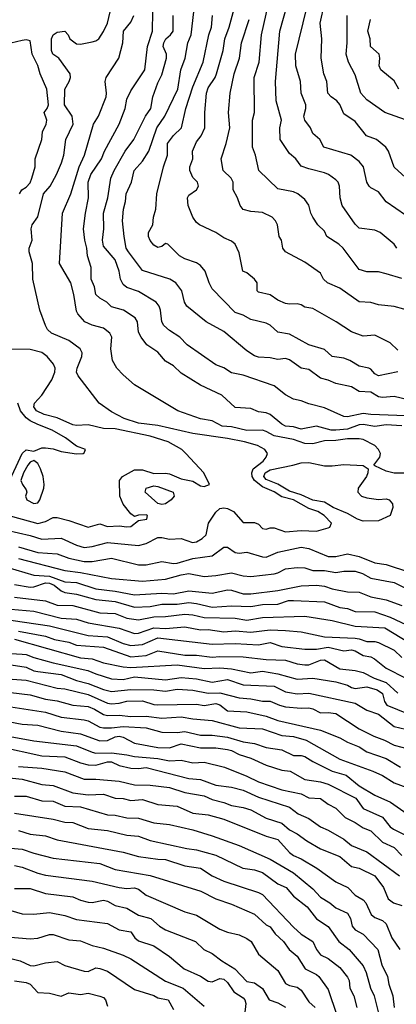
# Model space of a CAD drawing. Header units: metres. Extents: x -46681 to -43747, y -240911 to -237677.
# Tile 451 of 656: x -44434 to -44385, y -239543 to -239416. Entities that reach past the tile are written whole.
import ezdxf

# ---------------------------------------------------------------- set-up
doc = ezdxf.new("R2010")
doc.units = ezdxf.units.M
doc.layers.add('CONTOUR_INDEX', color=1, linetype='Continuous')
doc.layers.add('CONTOUR_INTER', color=3, linetype='Continuous')

msp = doc.modelspace()

# ---------------------------------------------------------------- linework, layer by layer
at = {"layer": 'CONTOUR_INDEX'}
for points, elevation in [([(-44385.1, -239458.7), (-44386.1, -239457.75), (-44388.1, -239456.78), (-44389.6, -239456.88), (-44391.1, -239456.31), (-44393.06, -239455.02), (-44396.1, -239453.33), (-44397.1, -239453.15), (-44397.6, -239452.83), (-44398.1, -239452.7), (-44399.1, -239452.78), (-44399.6, -239452.66), (-44400.6, -239452.23), (-44401.6, -239451.55), (-44403.1, -239451.23), (-44403.28, -239451.02), (-44403.29, -239450.02), (-44403.6, -239449.53), (-44404.6, -239448.71), (-44405.11, -239448.52), (-44405.6, -239446.13), (-44406.1, -239445.02), (-44406.6, -239444.61), (-44407.6, -239444.21), (-44408.6, -239443.5), (-44410.71, -239442.52), (-44411.1, -239442.22), (-44411.57, -239441.52), (-44412.18, -239440.02), (-44412.28, -239439.02), (-44412.1, -239438.71), (-44411.13, -239438.02), (-44410.86, -239437.52), (-44410.97, -239437.02), (-44411.6, -239436.4), (-44411.96, -239435.52), (-44411.96, -239435.02), (-44411.6, -239434.02), (-44411.61, -239433.02), (-44411.1, -239431.81), (-44410.52, -239431.02), (-44410.04, -239430.02), (-44410.05, -239428.02), (-44409.82, -239425.52), (-44409.6, -239424.83), (-44408.69, -239423.52), (-44408.52, -239423.02), (-44407.67, -239420.02), (-44407.44, -239418.52), (-44406.89, -239417.02), (-44406.1, -239414.19)], 95), ([(-44384.1, -239436.4), (-44385.6, -239435.09), (-44386.32, -239433.02), (-44386.68, -239432.52), (-44387.85, -239431.52), (-44389.16, -239431.02), (-44390.6, -239429.19), (-44392.1, -239428.19), (-44392.6, -239427.01), (-44392.97, -239426.52), (-44393.73, -239426.02), (-44394.17, -239425.52), (-44394.29, -239424.02), (-44394.65, -239423.02), (-44395.01, -239421.02), (-44394.92, -239418.52), (-44395.12, -239416.52), (-44394.58, -239414.02)], 100), ([(-44384.1, -239474.58), (-44385.6, -239474.55), (-44386.6, -239474.31), (-44388.1, -239473.61), (-44388.2, -239473.52), (-44387.43, -239472.52), (-44387.36, -239472.02), (-44387.6, -239471.52), (-44388.06, -239471.02), (-44389.6, -239470.23), (-44390.1, -239470.12), (-44391.6, -239470.15), (-44393.1, -239470.36), (-44394.6, -239470.41), (-44396.1, -239470.8), (-44397.1, -239470.75), (-44398.6, -239470.24), (-44401.1, -239469.77), (-44402.1, -239469.18), (-44402.6, -239469.02), (-44404.6, -239469.07), (-44406.6, -239468.59), (-44407.79, -239468.52), (-44409.1, -239467.8), (-44410.6, -239467.55), (-44413.51, -239466.52), (-44419.1, -239463.16), (-44420.6, -239461.86), (-44421.41, -239461.02), (-44421.95, -239460.02), (-44422.17, -239458.52), (-44422.05, -239457.02), (-44422.31, -239456.52), (-44423.1, -239455.85), (-44424.6, -239455.49), (-44425.52, -239455.02), (-44426.43, -239454.02), (-44426.6, -239453.67), (-44426.93, -239451.52), (-44427.32, -239450.02), (-44428.81, -239447.52), (-44428.41, -239441.02), (-44427.32, -239438.52), (-44426.25, -239435.02), (-44425.56, -239433.52), (-44424.4, -239429.52), (-44423.78, -239428.52), (-44422.79, -239426.02), (-44422.72, -239425.52), (-44422.9, -239424.02), (-44422.77, -239423.52), (-44421.13, -239421.02), (-44420.64, -239419.02), (-44420.53, -239417.52), (-44419.6, -239416.37), (-44419.2, -239415.52)], 90), ([(-44398.66, -239473.52), (-44397.6, -239473.25), (-44396.6, -239473.19), (-44394.6, -239473.62), (-44393.6, -239473.63), (-44392.1, -239473.44), (-44389.6, -239473.6), (-44388.94, -239474.02), (-44388.97, -239474.52), (-44389.16, -239475.02), (-44390.24, -239476.52), (-44390.29, -239477.02), (-44389.78, -239477.52), (-44389.1, -239477.75), (-44387.6, -239477.95), (-44386.6, -239477.9), (-44386.22, -239478.02), (-44385.81, -239478.52), (-44385.76, -239479.02), (-44386.08, -239480.02), (-44387.6, -239480.73), (-44389.6, -239480.78), (-44390.31, -239480.52), (-44391.6, -239479.77), (-44393.46, -239479.02), (-44394.6, -239478.33), (-44396.1, -239478.05), (-44397.6, -239477.38), (-44399.1, -239476.9), (-44400.6, -239475.97), (-44402.1, -239475.37), (-44402.41, -239475.02), (-44402.23, -239474.52), (-44401.6, -239474.12), (-44398.66, -239473.52)], 90), ([(-44434.1, -239484.07), (-44431.6, -239484.81), (-44429.1, -239484.98), (-44427.6, -239485.53), (-44425.6, -239485.95), (-44424.6, -239485.95), (-44422.1, -239485.54), (-44418.6, -239486.38), (-44417.6, -239486.38), (-44415.6, -239485.97), (-44414.1, -239486.23), (-44413.6, -239486.2), (-44411.6, -239485.57), (-44409.1, -239485.22), (-44407.6, -239484.1), (-44407.1, -239484.13), (-44406.1, -239484.81), (-44405.6, -239484.9), (-44404.6, -239484.78), (-44402.6, -239485.37), (-44402.1, -239485.39), (-44400.6, -239484.77), (-44397.6, -239484.1), (-44396.6, -239484.29), (-44394.1, -239485.32), (-44393.1, -239485.34), (-44391.6, -239485), (-44390.1, -239485.34), (-44388.1, -239486.13), (-44386.6, -239486.36), (-44383.6, -239487.34)], 90), ([(-44435.1, -239492.13), (-44432.1, -239492.39), (-44428.6, -239493.27), (-44426.6, -239493.42), (-44425.1, -239493.89), (-44421.1, -239494.58), (-44419.1, -239495.25), (-44418.6, -239495.22), (-44416.6, -239494.54), (-44415.1, -239494.6), (-44412.6, -239494.38), (-44410.6, -239494.77), (-44409.6, -239494.74), (-44407.6, -239495.03), (-44406.1, -239494.91), (-44404.1, -239495.1), (-44401.6, -239494.78), (-44399.6, -239494.88), (-44397.6, -239495.04), (-44394.6, -239495.71), (-44390.6, -239495.88), (-44390.1, -239495.93), (-44389.1, -239496.28), (-44388.1, -239496.29), (-44387.6, -239496.42), (-44385.6, -239497.41), (-44384.6, -239498.37)], 95), ([(-44435.6, -239499.23), (-44433.1, -239499.62), (-44432.1, -239500.08), (-44431.6, -239500.17), (-44428.6, -239500.53), (-44426.6, -239501.32), (-44425.1, -239501.7), (-44423.1, -239502.49), (-44422.1, -239502.75), (-44419.6, -239502.49), (-44416.6, -239502.51), (-44415.1, -239502.71), (-44413.6, -239502.44), (-44411.6, -239502.56), (-44409.6, -239502.96), (-44408.1, -239502.92), (-44405.6, -239503.55), (-44404.1, -239503.67), (-44402.6, -239503.98), (-44401.6, -239503.98), (-44400.41, -239504.52), (-44399.6, -239504.71), (-44397.6, -239504.91), (-44396.6, -239504.84), (-44396.1, -239504.97), (-44395.1, -239505.5), (-44394.1, -239505.44), (-44393.1, -239505.59), (-44390.1, -239507.54), (-44388.23, -239508.52), (-44386.83, -239509.02), (-44385.6, -239509.67), (-44383.6, -239510.17)], 100), ([(-44437.1, -239508.2), (-44432.1, -239509.1), (-44426.6, -239509.77), (-44424.6, -239510.59), (-44424.1, -239510.68), (-44422.1, -239510.66), (-44420.1, -239510.9), (-44419.1, -239511.15), (-44416.1, -239511.38), (-44414.6, -239511.67), (-44413.1, -239511.62), (-44411.6, -239511.97), (-44410.1, -239511.85), (-44407.48, -239512.52), (-44404.6, -239513.65), (-44403.1, -239514.39), (-44400.1, -239515.44), (-44397.6, -239515.94), (-44396.6, -239516.45), (-44395.1, -239516.56), (-44394.1, -239517.29), (-44393.1, -239517.8), (-44391.91, -239519.02), (-44390.6, -239519.65), (-44389.6, -239520.34), (-44388.6, -239520.74), (-44387.1, -239522.17), (-44385.6, -239522.86), (-44384.6, -239523.89)], 105), ([(-44434.6, -239518.43), (-44429.6, -239519.21), (-44428.1, -239519.61), (-44427.1, -239519.65), (-44425.1, -239520.43), (-44422.6, -239520.7), (-44420.1, -239521.29), (-44418.6, -239521.41), (-44417.1, -239521.96), (-44412.35, -239523.02), (-44411.1, -239523.18), (-44408.6, -239523.88), (-44405.12, -239525.52), (-44403.6, -239525.76), (-44402.6, -239526.12), (-44400.6, -239527.55), (-44399.52, -239528.02), (-44398.6, -239529.14), (-44396.8, -239530.52), (-44395.6, -239532.07), (-44394.1, -239533.08), (-44392.73, -239535.02), (-44391.39, -239536.02), (-44389.6, -239538.15), (-44389.19, -239539.02), (-44388.63, -239541.02), (-44388.17, -239542.02), (-44386.91, -239547.02)], 110), ([(-44435.1, -239531.02), (-44433.6, -239531.44), (-44432.1, -239531.47), (-44430.1, -239531.27), (-44428.1, -239531.67), (-44426.6, -239532.17), (-44422.6, -239532.69), (-44421.1, -239533.5), (-44419.6, -239533.75), (-44419.09, -239534.52), (-44418.6, -239534.93), (-44416.6, -239535.58), (-44414.6, -239536.94), (-44412.69, -239538.52), (-44410.6, -239539.49), (-44409.6, -239540.13), (-44409.1, -239540.22), (-44408.1, -239539.8), (-44407.6, -239539.86), (-44407.1, -239540.3), (-44406.28, -239541.52), (-44405.1, -239542.26), (-44404.88, -239542.52), (-44404.72, -239543.02), (-44404.91, -239544.52)], 115)]:
    msp.add_lwpolyline(points, dxfattribs=dict(at, elevation=elevation))
at = {"layer": 'CONTOUR_INTER'}
for points, elevation in [([(-44385.22, -239445.52), (-44385.6, -239445), (-44387.37, -239443.52), (-44388.1, -239443.22), (-44390.1, -239442.94), (-44390.6, -239442.43), (-44392.3, -239440.02), (-44392.57, -239439.02), (-44392.63, -239437.52), (-44392.82, -239437.02), (-44393.1, -239436.71), (-44394.07, -239436.02), (-44394.6, -239435.8), (-44396.6, -239435.31), (-44397.6, -239434.94), (-44398.27, -239434.02), (-44399.1, -239433.32), (-44400.31, -239431.52), (-44400.33, -239430.02), (-44400.14, -239429.02), (-44400.81, -239426.52), (-44400.92, -239424.02), (-44400.34, -239417.52), (-44397.82, -239408.52)], 98), ([(-44435.6, -239481.92), (-44432.6, -239482.62), (-44431.1, -239483.09), (-44428.6, -239482.97), (-44426.6, -239483.86), (-44425.6, -239484.14), (-44424.6, -239484.03), (-44422.6, -239483.51), (-44418.6, -239483.89), (-44417.6, -239483.63), (-44416.1, -239482.85), (-44415.6, -239482.85), (-44414.6, -239483.09), (-44413.1, -239482.99), (-44411.63, -239483.52), (-44411.1, -239483.44), (-44410.37, -239483.02), (-44409.87, -239482.52), (-44409.56, -239481.02), (-44408.6, -239479.61), (-44408.1, -239479.11), (-44407.6, -239479.06), (-44407.1, -239479.14), (-44406.35, -239479.52), (-44405.1, -239480.93), (-44403.6, -239480.92), (-44403.1, -239481.17), (-44402.6, -239481.69), (-44402.1, -239481.81), (-44401.6, -239481.63), (-44401.1, -239481.62), (-44399.6, -239482.12), (-44397.6, -239481.97), (-44395.6, -239482.05), (-44394.1, -239481.64), (-44393.88, -239481.52), (-44393.66, -239481.02), (-44394.62, -239480.02), (-44395.42, -239479.52), (-44396.6, -239479.13), (-44398.6, -239478.03), (-44400.1, -239477.61), (-44401.1, -239476.96), (-44402.6, -239476.33), (-44403.61, -239475.52), (-44403.92, -239475.02), (-44403.98, -239474.52), (-44403.78, -239474.02), (-44402.49, -239473.02), (-44402.1, -239472.52), (-44401.92, -239472.02), (-44402.27, -239471.52), (-44403.21, -239471.02), (-44404.93, -239470.52), (-44407.1, -239470.09), (-44411.6, -239469.44), (-44416.1, -239468.43), (-44418.6, -239468.11), (-44420.44, -239467.52), (-44422.1, -239466.64), (-44423.68, -239465.52), (-44426.4, -239462.02), (-44426.59, -239461.52), (-44426.53, -239461.02), (-44425.92, -239459.52), (-44425.89, -239459.02), (-44426.13, -239458.52), (-44427.6, -239457.44), (-44429.82, -239456.52), (-44430.33, -239456.02), (-44430.6, -239455.5), (-44431.32, -239453.52), (-44432.23, -239449.52), (-44432.28, -239447.52), (-44432.71, -239446.02), (-44432.73, -239445.52), (-44432.32, -239444.52), (-44432.47, -239443.02), (-44432.31, -239442.52), (-44431.6, -239441.49), (-44430.85, -239438.52), (-44430.01, -239437.52), (-44429.19, -239436.02), (-44428.55, -239434.52), (-44428.24, -239433.52), (-44427.97, -239431.52), (-44427.04, -239429.52), (-44427.15, -239428.52), (-44428.15, -239427.02), (-44428.1, -239425.02), (-44427.55, -239424.02), (-44427.39, -239423.52), (-44427.42, -239423.02), (-44428.89, -239421.02), (-44429.65, -239420.52), (-44429.85, -239420.02), (-44429.82, -239418.52), (-44429.6, -239417.99), (-44429.1, -239417.67), (-44428.1, -239417.53), (-44427.68, -239418.02), (-44427.45, -239418.52), (-44426.6, -239419.17), (-44426.1, -239419.2), (-44424.6, -239418.9), (-44424.1, -239418.77), (-44423.72, -239418.52), (-44423.1, -239417.58), (-44422.6, -239416.52), (-44421.45, -239411.52)], 89), ([(-44384.6, -239449.46), (-44386.6, -239448.83), (-44387.6, -239448.58), (-44389.1, -239448.59), (-44390.1, -239448.27), (-44392.18, -239445.52), (-44392.71, -239445.02), (-44394.28, -239444.02), (-44394.6, -239443.32), (-44395.43, -239442.52), (-44396.09, -239441.52), (-44396.34, -239441.02), (-44396.6, -239439.97), (-44397.1, -239439.24), (-44398.03, -239438.52), (-44398.6, -239438.28), (-44400.6, -239437.86), (-44403.05, -239435.52), (-44403.48, -239433.52), (-44403.89, -239432.52), (-44403.86, -239429.02), (-44403.63, -239428.02), (-44403.65, -239423.52), (-44403.01, -239421.52), (-44402.73, -239418.02), (-44401.83, -239414.02)], 97), ([(-44384.6, -239468.46), (-44386.6, -239468.35), (-44388.1, -239468.53), (-44389.6, -239468.31), (-44390.1, -239468.35), (-44391.6, -239468.9), (-44393.1, -239469.03), (-44393.73, -239469.02), (-44395.6, -239468.52), (-44397.6, -239468.87), (-44398.6, -239468.57), (-44399.6, -239468.5), (-44400.1, -239468.26), (-44401.6, -239466.99), (-44402.1, -239466.77), (-44403.1, -239466.66), (-44404.1, -239466.23), (-44406.1, -239466.08), (-44407.85, -239464.52), (-44410.6, -239463.22), (-44413.1, -239461.68), (-44414.1, -239460.71), (-44415.1, -239460.12), (-44416.1, -239458.96), (-44417.51, -239458.02), (-44418.27, -239457.02), (-44418.6, -239456.37), (-44418.73, -239455.02), (-44419.04, -239454.52), (-44420.52, -239453.52), (-44422.1, -239453.09), (-44422.69, -239452.52), (-44423.6, -239451.99), (-44424.11, -239451.52), (-44424.27, -239450.52), (-44424.69, -239449.52), (-44424.72, -239448.02), (-44425.2, -239446.52), (-44425.25, -239445.52), (-44425.53, -239444.52), (-44425.69, -239443.02), (-44425.46, -239441.02), (-44425.05, -239439.02), (-44425.09, -239437.02), (-44424.75, -239436.02), (-44423.37, -239434.02), (-44423.01, -239433.02), (-44421.11, -239429.52), (-44420.31, -239427.52), (-44420.1, -239426.29), (-44419.6, -239425.23), (-44417.78, -239422.52), (-44417.45, -239419.52), (-44416.79, -239417.52), (-44416.73, -239415.02)], 91), ([(-44384.1, -239467.18), (-44388.6, -239467), (-44389.6, -239466.86), (-44391.6, -239467.28), (-44392.1, -239467.27), (-44394.6, -239466.13), (-44396.6, -239465.63), (-44397.6, -239465.23), (-44398.6, -239465.04), (-44399.6, -239464.46), (-44401.1, -239463.31), (-44405.1, -239461.94), (-44406.6, -239461.61), (-44407.6, -239460.97), (-44408.6, -239460.6), (-44412.31, -239458.02), (-44413.25, -239457.02), (-44414.6, -239456.17), (-44415.34, -239455.52), (-44415.6, -239455.02), (-44415.77, -239453.52), (-44415.95, -239453.02), (-44416.31, -239452.52), (-44418.6, -239451.11), (-44420.1, -239450.59), (-44420.6, -239450.21), (-44420.91, -239449.52), (-44421.1, -239448.52), (-44421.62, -239447.02), (-44423.1, -239445.28), (-44423.24, -239444.52), (-44423.06, -239443.02), (-44423.13, -239441.02), (-44422.58, -239439.02), (-44422.16, -239436.52), (-44421.76, -239435.52), (-44420.33, -239433.02), (-44419.19, -239431.52), (-44417.7, -239428.52), (-44417.02, -239427.52), (-44416.73, -239426.02), (-44416.1, -239424.18), (-44415.6, -239423.17), (-44415, -239421.02), (-44414.97, -239420.52), (-44415.4, -239419.52), (-44415.31, -239419.02), (-44415.08, -239418.52), (-44414.46, -239418.02), (-44414.11, -239417.52), (-44414.12, -239415.52)], 92), ([(-44383.6, -239465.16), (-44385.6, -239464.69), (-44387.1, -239464.8), (-44387.6, -239464.7), (-44388.6, -239464.11), (-44390.1, -239464.02), (-44391.1, -239463.43), (-44393.1, -239463.01), (-44394.1, -239462.56), (-44395.1, -239462.31), (-44396.6, -239461.2), (-44397.6, -239461), (-44399.1, -239459.95), (-44399.6, -239459.79), (-44400.6, -239459.9), (-44401.6, -239459.69), (-44403.1, -239459.6), (-44403.6, -239459.43), (-44404.6, -239458.78), (-44407.6, -239456.3), (-44409.88, -239455.02), (-44412.37, -239453.02), (-44412.67, -239452.52), (-44412.99, -239451.02), (-44413.76, -239450.02), (-44414.57, -239449.52), (-44418.1, -239448.42), (-44419.9, -239446.02), (-44420.17, -239445.52), (-44420.46, -239444.02), (-44420.65, -239442.02), (-44420.53, -239440.52), (-44420.26, -239439.52), (-44420.17, -239438.52), (-44419.5, -239437.02), (-44419.17, -239435.52), (-44418.1, -239434.31), (-44417.27, -239433.02), (-44416.25, -239430.02), (-44415.19, -239428.52), (-44413.54, -239425.02), (-44413.13, -239422.52), (-44412.58, -239421.02), (-44412.22, -239419.02), (-44411.8, -239418.02), (-44411.44, -239415.02)], 93), ([(-44385.1, -239461.5), (-44387.6, -239462.01), (-44388.1, -239461.76), (-44388.6, -239461.15), (-44388.86, -239461.02), (-44390.1, -239460.78), (-44391.29, -239460.02), (-44392.1, -239459.73), (-44393.6, -239459.51), (-44394.6, -239458.63), (-44396.6, -239458.03), (-44399.1, -239456.62), (-44400.6, -239456.38), (-44401.6, -239455.48), (-44402.1, -239455.2), (-44404.1, -239454.73), (-44405.1, -239454.16), (-44406.1, -239453.83), (-44409.1, -239450.78), (-44409.48, -239450.02), (-44409.99, -239448.52), (-44410.6, -239447.75), (-44411.1, -239447.44), (-44412.6, -239446.93), (-44413.29, -239446.52), (-44414.8, -239445.02), (-44415.1, -239444.93), (-44415.6, -239445.31), (-44416.1, -239445.43), (-44416.6, -239445.14), (-44417.1, -239444.55), (-44417.31, -239444.02), (-44417.31, -239443.52), (-44416.76, -239442.52), (-44416.66, -239441.52), (-44416.36, -239440.52), (-44416.22, -239438.52), (-44415.38, -239435.02), (-44414.85, -239433.52), (-44414.87, -239432.02), (-44414.1, -239431), (-44413.06, -239430.02), (-44412.48, -239427.52), (-44411.6, -239424.72), (-44410.24, -239421.52), (-44409.52, -239418.02), (-44409.17, -239417.02), (-44409.05, -239415.52)], 94), ([(-44384.1, -239441.29), (-44386.6, -239439.57), (-44387.6, -239438.27), (-44388.6, -239437.77), (-44388.82, -239437.52), (-44389.12, -239437.02), (-44389.53, -239435.02), (-44390.1, -239434.33), (-44391.2, -239433.52), (-44394.67, -239432.52), (-44395.17, -239431.52), (-44396.1, -239430.75), (-44396.38, -239430.02), (-44397.12, -239429.02), (-44397.25, -239428.52), (-44396.99, -239427.52), (-44397, -239427.02), (-44397.59, -239425.52), (-44397.68, -239424.02), (-44398.29, -239422.02), (-44398.31, -239420.52), (-44396.88, -239414.52)], 99), ([(-44384.1, -239428.97), (-44386.8, -239428.02), (-44389.1, -239426.4), (-44389.89, -239425.52), (-44390.6, -239423.18), (-44391.5, -239421.52), (-44391.79, -239420.52), (-44391.66, -239419.02), (-44391.64, -239415.52)], 101), ([(-44380.6, -239454.45), (-44385.6, -239453.06), (-44387.6, -239452.85), (-44388.6, -239452.53), (-44390.1, -239452.44), (-44392.6, -239450.68), (-44394.21, -239450.02), (-44394.69, -239449.52), (-44395.1, -239448.75), (-44397.1, -239447.32), (-44399.62, -239446.02), (-44399.98, -239445.52), (-44400.14, -239444.52), (-44400.43, -239444.02), (-44400.64, -239442.52), (-44400.89, -239442.02), (-44401.35, -239441.52), (-44402.6, -239440.95), (-44404.1, -239440.8), (-44405.1, -239440.54), (-44405.45, -239440.02), (-44405.81, -239439.02), (-44406.36, -239438.02), (-44406.36, -239437.02), (-44406.62, -239436.52), (-44407.68, -239435.52), (-44407.93, -239434.02), (-44407.26, -239432.02), (-44406.81, -239430.02), (-44406.99, -239428.02), (-44406.77, -239425.52), (-44406.25, -239423.02), (-44405.54, -239421.02), (-44405.3, -239419.02), (-44404.31, -239416.02)], 96), ([(-44384.98, -239425.02), (-44385.6, -239423.96), (-44387.3, -239422.52), (-44387.52, -239422.02), (-44387.45, -239421.02), (-44387.54, -239420.52), (-44388.63, -239419.52), (-44388.67, -239418.52), (-44388.97, -239417.52), (-44388.66, -239416.02)], 102), ([(-44433.95, -239438.52), (-44433.66, -239438.02), (-44433.1, -239437.65), (-44432.6, -239437.09), (-44432.36, -239436.52), (-44431.95, -239435.02), (-44431.94, -239434.02), (-44431.08, -239431.52), (-44431.01, -239430.52), (-44430.52, -239429.52), (-44430.45, -239429.02), (-44430.78, -239428.02), (-44430.38, -239427.52), (-44430.21, -239427.02), (-44430.45, -239425.02), (-44431.29, -239423.02), (-44431.6, -239421.95), (-44432.35, -239420.52), (-44432.6, -239418.79), (-44433.1, -239418.64), (-44433.6, -239418.72), (-44435.1, -239419.08)], 88), ([(-44436.1, -239479.82), (-44431.6, -239481.05), (-44430.6, -239480.79), (-44429.6, -239480.3), (-44429.1, -239480.29), (-44427.6, -239480.66), (-44425.1, -239481.53), (-44423.6, -239481.1), (-44422.6, -239481.44), (-44421.1, -239481.37), (-44420.1, -239481.5), (-44419.6, -239481.47), (-44418.6, -239480.67), (-44417.51, -239480.52), (-44417.43, -239480.02), (-44417.6, -239479.95), (-44418.6, -239479.97), (-44419.1, -239480.17), (-44419.6, -239479.83), (-44420.6, -239478.56), (-44421, -239477.52), (-44421.06, -239475.52), (-44420.65, -239475.02), (-44419.1, -239474.16), (-44418.1, -239474.15), (-44416.6, -239474.6), (-44415.1, -239474.57), (-44414.6, -239474.66), (-44413.1, -239475.32), (-44411.6, -239475.59), (-44410.6, -239476.19), (-44410.1, -239476.3), (-44409.41, -239476.02), (-44410.16, -239474.52), (-44412.49, -239472.02), (-44413.02, -239471.52), (-44414.77, -239470.52), (-44417.1, -239469.8), (-44421.6, -239468.83), (-44423.1, -239468.79), (-44425.1, -239468.32), (-44426.6, -239468.42), (-44427.1, -239468.34), (-44429.1, -239467.42), (-44430.78, -239467.02), (-44431.78, -239466.52), (-44432.13, -239466.02), (-44432.05, -239465.52), (-44431.1, -239464.5), (-44429.79, -239462.52), (-44429.42, -239461.52), (-44429.38, -239461.02), (-44429.57, -239460.52), (-44430.41, -239459.52), (-44431.1, -239459.01), (-44432.6, -239458.63), (-44435.1, -239458.56)], 88), ([(-44435.47, -239476.02), (-44433.64, -239472.02), (-44433.1, -239471.57), (-44432.1, -239471.75), (-44431.1, -239471.29), (-44430.6, -239471.28), (-44429.6, -239471.41), (-44428.6, -239471.78), (-44426.6, -239472.06), (-44425.75, -239472.02), (-44425.6, -239471.94), (-44425.46, -239471.52), (-44426.6, -239471.08), (-44428.03, -239470.02), (-44429.75, -239469.02), (-44431.6, -239468.31), (-44432.6, -239467.83), (-44433.1, -239467.44), (-44433.83, -239466.52), (-44434.19, -239465.52)], 87), ([(-44432.1, -239472.92), (-44432.6, -239473.15), (-44432.89, -239473.52), (-44433.46, -239474.52), (-44433.79, -239475.52), (-44433.59, -239476.02), (-44433.1, -239476.7), (-44433.01, -239477.02), (-44433.17, -239477.52), (-44433.04, -239478.02), (-44432.1, -239478.48), (-44431.6, -239478.4), (-44431.34, -239478.02), (-44430.82, -239476.52), (-44430.78, -239476.02), (-44430.93, -239475.02), (-44431.27, -239474.02), (-44431.6, -239473.34), (-44432.1, -239472.92)], 87), ([(-44417.63, -239476.52), (-44416.6, -239476.22), (-44416.1, -239476.27), (-44414.13, -239477.02), (-44414, -239477.52), (-44414.4, -239478.02), (-44415.1, -239478.51), (-44415.6, -239478.61), (-44416.1, -239478.49), (-44417.72, -239477.02), (-44417.63, -239476.52)], 89), ([(-44434.1, -239485.57), (-44428.1, -239487.12), (-44426.1, -239487.37), (-44422.1, -239488.17), (-44418.1, -239488.49), (-44415.1, -239488.25), (-44413.1, -239487.68), (-44412.1, -239487.53), (-44410.1, -239487.92), (-44408.6, -239487.79), (-44406.6, -239487.42), (-44405.1, -239487.82), (-44404.1, -239487.92), (-44401.1, -239487.56), (-44400.6, -239487.44), (-44399.6, -239486.91), (-44398.1, -239486.73), (-44397.1, -239486.77), (-44396.1, -239487.12), (-44394.6, -239487.13), (-44393.1, -239487.39), (-44392.1, -239487.21), (-44390.6, -239487.23), (-44389.68, -239487.52), (-44388.6, -239488.12), (-44385.6, -239488.66), (-44383.1, -239489.91)], 91), ([(-44435.6, -239486.72), (-44432.1, -239487.74), (-44430.1, -239487.88), (-44428.1, -239488.6), (-44426.6, -239488.69), (-44424.1, -239489.48), (-44421.6, -239489.78), (-44419.1, -239490.29), (-44415.6, -239490.05), (-44414.1, -239490.15), (-44412.1, -239489.75), (-44409.1, -239490.04), (-44407.1, -239489.64), (-44406.6, -239489.65), (-44405.1, -239490.12), (-44404.1, -239490.16), (-44400.6, -239489.69), (-44397.6, -239489.1), (-44395.6, -239489.04), (-44394.6, -239489.16), (-44393.6, -239489.49), (-44391.6, -239489.89), (-44390.1, -239489.92), (-44388.6, -239490.52), (-44386.6, -239490.9), (-44384.6, -239491.63)], 92), ([(-44434.6, -239488.93), (-44432.6, -239489.27), (-44432.1, -239489.23), (-44430.6, -239488.72), (-44430.1, -239488.78), (-44429.49, -239489.02), (-44428.6, -239489.76), (-44428.1, -239489.98), (-44426.6, -239490.17), (-44424.1, -239490.88), (-44421.6, -239491.14), (-44419.1, -239491.88), (-44417.1, -239491.78), (-44415.6, -239491.49), (-44413.6, -239491.48), (-44412.1, -239491.27), (-44411.1, -239491.37), (-44409.1, -239491.84), (-44406.6, -239491.69), (-44404.1, -239491.77), (-44402.6, -239491.51), (-44400.6, -239491.46), (-44399.24, -239491.02), (-44398.6, -239490.99), (-44394.6, -239491.18), (-44392.6, -239491.91), (-44391.6, -239492.03), (-44390.6, -239492.43), (-44388.1, -239492.46), (-44386.1, -239493.14), (-44382.6, -239494.8)], 93), ([(-44434.6, -239490.58), (-44430.6, -239491.05), (-44429.1, -239491.6), (-44427.1, -239491.66), (-44423.6, -239492.59), (-44421.6, -239492.68), (-44420.1, -239493.28), (-44418.6, -239493.51), (-44416.6, -239493.1), (-44415.1, -239493.05), (-44412.6, -239492.75), (-44411.6, -239492.83), (-44410.1, -239493.18), (-44406.1, -239493.29), (-44404.6, -239493.52), (-44402.6, -239493.2), (-44397.1, -239493.03), (-44393.6, -239493.58), (-44390.6, -239494.3), (-44386.8, -239494.52), (-44383.6, -239496.48)], 94), ([(-44436.6, -239493.33), (-44430.1, -239494.28), (-44425.1, -239495.52), (-44422.6, -239495.71), (-44420.6, -239496.53), (-44419.6, -239496.79), (-44418.1, -239496.67), (-44416.1, -239495.82), (-44409.1, -239496.63), (-44406.1, -239496.54), (-44403.1, -239496.71), (-44401.6, -239496.42), (-44400.1, -239496.92), (-44397.1, -239497.29), (-44395.6, -239497.3), (-44394.1, -239497.01), (-44392.1, -239497.5), (-44391.1, -239497.38), (-44390.6, -239497.49), (-44389.6, -239498.1), (-44388.6, -239498.28), (-44388.12, -239498.52), (-44386.6, -239499.74), (-44384.07, -239501.02)], 96), ([(-44434.1, -239494.95), (-44430.6, -239495.61), (-44429.44, -239496.02), (-44427.6, -239496.38), (-44426.6, -239496.76), (-44423.1, -239497.03), (-44419.6, -239498.28), (-44417.6, -239498.08), (-44416.1, -239497.51), (-44412.6, -239498.07), (-44411.1, -239498.07), (-44409.1, -239498.33), (-44408.1, -239498.22), (-44405.1, -239498.27), (-44402.1, -239498.61), (-44399.6, -239498.69), (-44398.1, -239499.19), (-44397.1, -239499.3), (-44396.6, -239499.3), (-44395.1, -239498.71), (-44394.6, -239498.66), (-44392.6, -239499.82), (-44390.6, -239500.04), (-44389.6, -239500.28), (-44388.17, -239501.02), (-44386.6, -239501.59), (-44385.1, -239502.95)], 97), ([(-44434.6, -239495.98), (-44426.1, -239498.4), (-44424.6, -239498.54), (-44423.1, -239499.03), (-44420.6, -239499.58), (-44419.6, -239499.63), (-44413.6, -239499.31), (-44410.1, -239499.77), (-44408.1, -239499.7), (-44406.6, -239499.8), (-44404.1, -239500.32), (-44402.6, -239500.14), (-44400.6, -239500.46), (-44398.1, -239501.17), (-44396.1, -239501.02), (-44393.1, -239501.48), (-44391.6, -239501.91), (-44391.1, -239502.24), (-44390.6, -239502.37), (-44389.1, -239502.14), (-44387.79, -239502.52), (-44387.08, -239503.02), (-44386.85, -239504.02), (-44386.55, -239504.52), (-44382.6, -239506.1)], 98), ([(-44435.1, -239497.85), (-44433.6, -239497.91), (-44433.1, -239497.96), (-44432.1, -239498.37), (-44429.6, -239499.06), (-44425.13, -239500.02), (-44424.1, -239500.48), (-44422.1, -239501.12), (-44420.6, -239501.19), (-44419.1, -239500.87), (-44415.1, -239501.23), (-44413.1, -239500.95), (-44411.1, -239501.12), (-44409.1, -239501.55), (-44407.1, -239501.2), (-44405.1, -239501.87), (-44401.1, -239502.07), (-44399.6, -239502.77), (-44399.1, -239502.88), (-44398.1, -239503.03), (-44396.6, -239502.94), (-44390.6, -239504.25), (-44389.1, -239505.14), (-44387.6, -239505.67), (-44385.6, -239507.24), (-44384.1, -239507.62)], 99), ([(-44436.1, -239501.05), (-44433.1, -239501.29), (-44429.1, -239502.33), (-44428.1, -239502.4), (-44425.1, -239503.15), (-44422.6, -239504.26), (-44422.1, -239504.34), (-44421.1, -239504.27), (-44420.1, -239503.97), (-44418.1, -239503.96), (-44416.6, -239504.41), (-44416.1, -239504.45), (-44411.1, -239504.36), (-44410.1, -239504.57), (-44408.6, -239504.31), (-44408.1, -239504.45), (-44407.1, -239505.22), (-44404.6, -239505.38), (-44402.1, -239505.93), (-44400.6, -239506.5), (-44395.1, -239507.74), (-44392.6, -239508.71), (-44391.6, -239509.29), (-44390.1, -239509.87), (-44389.1, -239510.52), (-44386.6, -239511.4), (-44384.77, -239512.52)], 101), ([(-44435.1, -239502.87), (-44432.6, -239503.18), (-44430.6, -239503.74), (-44429.1, -239503.94), (-44427.1, -239504.51), (-44425.1, -239504.7), (-44424.26, -239505.02), (-44423.1, -239505.72), (-44422.6, -239505.84), (-44421.1, -239505.78), (-44419.6, -239505.97), (-44417.6, -239505.91), (-44415.6, -239506.19), (-44413.1, -239506.03), (-44411.6, -239506.29), (-44409.1, -239506.49), (-44405.6, -239507.42), (-44402.6, -239507.56), (-44400.1, -239508.43), (-44398.6, -239508.53), (-44396.94, -239509.02), (-44392.6, -239511.49), (-44388.33, -239513.02), (-44387.1, -239513.58), (-44385.6, -239514.51), (-44383.6, -239515.26)], 102), ([(-44435.1, -239504.74), (-44430.6, -239505.39), (-44428.6, -239506.06), (-44425.6, -239506.38), (-44425.1, -239506.53), (-44423.6, -239507.34), (-44423.1, -239507.45), (-44422.1, -239507.45), (-44420.6, -239507.24), (-44417.6, -239507.45), (-44415.6, -239507.97), (-44413.6, -239508.02), (-44412.6, -239507.91), (-44410.6, -239508.39), (-44409.1, -239508.36), (-44407.1, -239508.63), (-44405.1, -239509.24), (-44403.6, -239509.45), (-44402.1, -239509.96), (-44400.1, -239510.26), (-44398.6, -239511.02), (-44397.6, -239510.99), (-44397.1, -239511.14), (-44396.1, -239511.79), (-44393.6, -239513.03), (-44391.79, -239513.52), (-44390.1, -239514.93), (-44388.1, -239516.1), (-44386.05, -239517.02), (-44383.89, -239518.52)], 103), ([(-44436.1, -239506.47), (-44433.6, -239506.97), (-44431.6, -239507.1), (-44428.6, -239507.88), (-44426.1, -239508.2), (-44423.6, -239509.12), (-44422.6, -239509.08), (-44421.6, -239508.61), (-44421.1, -239508.51), (-44420.6, -239508.65), (-44419.1, -239509.41), (-44416.1, -239509.95), (-44414.6, -239510), (-44413.1, -239509.5), (-44410.6, -239510), (-44408.6, -239510.03), (-44407.1, -239510.23), (-44406.6, -239510.35), (-44405.6, -239510.88), (-44404.1, -239511.33), (-44402.1, -239512.27), (-44400.1, -239512.89), (-44399.01, -239513.02), (-44397.1, -239514.11), (-44395.1, -239514.39), (-44394.1, -239514.7), (-44390.54, -239516.52), (-44389.6, -239517.83), (-44387.1, -239518.95), (-44386.1, -239520.19), (-44385.67, -239520.52), (-44382.6, -239522.06)], 104), ([(-44436.6, -239509.85), (-44431.1, -239511.05), (-44428.1, -239511.19), (-44426.1, -239511.96), (-44425.1, -239512.19), (-44424.1, -239512.26), (-44422.6, -239511.82), (-44422.1, -239511.84), (-44421.1, -239512.31), (-44419.6, -239512.62), (-44418.6, -239512.68), (-44417.6, -239512.57), (-44412.1, -239513.99), (-44410.6, -239514.11), (-44408.6, -239514.85), (-44406.6, -239515.11), (-44405.1, -239515.49), (-44403.1, -239516.38), (-44399.1, -239517.69), (-44397.99, -239518.52), (-44396.6, -239519.12), (-44395.1, -239520.22), (-44394.1, -239520.63), (-44392.1, -239521.81), (-44391.1, -239522.62), (-44389.1, -239523.45), (-44384.9, -239526.52)], 106), ([(-44434.1, -239512.43), (-44431.1, -239512.64), (-44428.1, -239513.12), (-44425.6, -239514.07), (-44424.1, -239514.05), (-44421.1, -239514.3), (-44419.1, -239514.8), (-44417.1, -239514.82), (-44414.6, -239515.15), (-44412.6, -239515.77), (-44410.1, -239516.19), (-44409.1, -239516.68), (-44407.6, -239517.06), (-44406.6, -239517.47), (-44405.1, -239517.7), (-44404.1, -239518), (-44402.1, -239519.09), (-44400.1, -239519.73), (-44399.1, -239520.61), (-44398.1, -239521.09), (-44396.85, -239522.02), (-44395.1, -239523.06), (-44392.6, -239524.02), (-44391.1, -239525.31), (-44390.1, -239525.52), (-44388.1, -239526.54), (-44386.98, -239528.02), (-44386.35, -239529.52), (-44385.67, -239530.02), (-44384.6, -239530.36)], 107), ([(-44436.1, -239513.8), (-44433.6, -239514.05), (-44431.1, -239514.75), (-44429.6, -239514.86), (-44427.1, -239515.8), (-44425.1, -239516.06), (-44423.1, -239516), (-44421.6, -239516.51), (-44420.6, -239516.54), (-44419.6, -239516.81), (-44418.1, -239516.67), (-44416.1, -239517.33), (-44413.6, -239517.52), (-44411.6, -239518.44), (-44409.6, -239518.64), (-44407.6, -239519.22), (-44402.1, -239521.4), (-44400.6, -239521.85), (-44399.12, -239523.52), (-44398.6, -239523.91), (-44397.6, -239524.35), (-44395.58, -239525.52), (-44393.1, -239527.29), (-44391.56, -239528.02), (-44390.64, -239529.02), (-44389.6, -239529.61), (-44389.26, -239530.02), (-44388.57, -239531.52), (-44388.1, -239531.89), (-44387.1, -239532.31), (-44386.6, -239532.73), (-44385.88, -239534.52), (-44384.85, -239536.02)], 108), ([(-44434.6, -239516.24), (-44433.1, -239516.25), (-44431.1, -239516.85), (-44429.6, -239516.9), (-44428.1, -239517.55), (-44426.1, -239517.63), (-44422.6, -239518.64), (-44421.6, -239518.71), (-44420.1, -239519.04), (-44418.6, -239519.08), (-44416.6, -239519.7), (-44414.6, -239519.89), (-44411.6, -239520.58), (-44409.1, -239521.35), (-44405.6, -239522.63), (-44401.6, -239524.38), (-44398.6, -239526.15), (-44396.1, -239528.21), (-44395.1, -239529.28), (-44393.87, -239530.02), (-44393.1, -239530.68), (-44391.6, -239531.33), (-44391.21, -239532.02), (-44391, -239533.02), (-44390.6, -239533.52), (-44389.6, -239534.05), (-44387.69, -239536.02), (-44387.18, -239538.02), (-44386.44, -239539.52), (-44386.28, -239540.52), (-44385.76, -239542.02), (-44385.58, -239543.52)], 109), ([(-44434.1, -239520.69), (-44432.6, -239521.14), (-44430.6, -239521.36), (-44429.1, -239521.9), (-44420.6, -239523.46), (-44418.6, -239524.04), (-44416.1, -239524.4), (-44415.1, -239524.42), (-44412.6, -239525.24), (-44410.6, -239525.56), (-44409.1, -239526.54), (-44407.6, -239527.2), (-44403.1, -239528.68), (-44402.6, -239528.95), (-44398.6, -239533.15), (-44397.6, -239534.06), (-44396.1, -239535.02), (-44395.6, -239536.05), (-44395.1, -239536.72), (-44394.1, -239537.19), (-44392.6, -239538.37), (-44391.6, -239539.62), (-44391.41, -239540.02), (-44391.31, -239541.02), (-44390.81, -239542.02), (-44390.39, -239543.52)], 111), ([(-44436.1, -239522.88), (-44433.6, -239523.1), (-44432.1, -239523.61), (-44429.6, -239524.23), (-44423.6, -239524.95), (-44421.6, -239525.7), (-44417.1, -239526.47), (-44410.57, -239528.52), (-44408.6, -239529.51), (-44406.6, -239530.19), (-44403.6, -239531.46), (-44402.1, -239532.85), (-44401.6, -239533.11), (-44400.94, -239534.02), (-44399.87, -239535.02), (-44399.14, -239536.02), (-44398.1, -239536.91), (-44397.06, -239538.52), (-44395.6, -239539.27), (-44395.33, -239539.52), (-44394.1, -239541.22), (-44392.99, -239544.52)], 112), ([(-44434.6, -239525.19), (-44433.6, -239525.41), (-44431.6, -239526.18), (-44430.6, -239526.43), (-44424.6, -239527.22), (-44421.1, -239528.05), (-44420.1, -239528.15), (-44419.1, -239528.06), (-44418.6, -239528.24), (-44417.6, -239529.03), (-44412.6, -239531.16), (-44411.1, -239531.6), (-44408.1, -239533.41), (-44407.1, -239533.81), (-44405.6, -239534.13), (-44404.6, -239534.6), (-44404.05, -239535.02), (-44403.1, -239536.64), (-44400.6, -239538.75), (-44399.6, -239540.41), (-44399.1, -239540.67), (-44398.1, -239540.88), (-44397.6, -239541.29), (-44396.6, -239542.77), (-44395.78, -239543.52)], 113), ([(-44434.6, -239528.18), (-44432.6, -239528.16), (-44430.6, -239528.83), (-44427.1, -239529.26), (-44426.1, -239529.69), (-44425.1, -239529.93), (-44424.6, -239529.96), (-44423.1, -239529.69), (-44422.6, -239529.79), (-44421.6, -239530.34), (-44420.1, -239530.7), (-44418.6, -239531.6), (-44417.01, -239532.02), (-44415.87, -239533.02), (-44415.1, -239533.49), (-44411.24, -239535.02), (-44410.15, -239536.02), (-44409.1, -239536.56), (-44407.85, -239537.52), (-44406.16, -239538.52), (-44404.6, -239540.17), (-44403.6, -239540.35), (-44402.6, -239541.09), (-44401.74, -239542.52), (-44400.6, -239542.93), (-44399.6, -239543.47)], 114), ([(-44435.6, -239534.42), (-44432.6, -239534.67), (-44431.6, -239534.58), (-44430.1, -239534.09), (-44429.6, -239534.12), (-44427.6, -239534.77), (-44426.1, -239534.91), (-44424.6, -239535.52), (-44423.1, -239535.85), (-44420.6, -239536.77), (-44419.6, -239537.22), (-44415.1, -239540.12), (-44412.81, -239541.02), (-44410.1, -239543.33)], 116), ([(-44435.1, -239537.18), (-44433.88, -239537.52), (-44432.6, -239538.08), (-44432.1, -239538.14), (-44430.6, -239537.77), (-44429.1, -239537.58), (-44428.1, -239538.08), (-44425.6, -239538.82), (-44425.1, -239538.88), (-44424.1, -239538.41), (-44423.6, -239538.48), (-44422.6, -239538.83), (-44419.1, -239541.2), (-44416.6, -239541.98), (-44416.1, -239542.27), (-44414.77, -239542.52), (-44414.1, -239543.79)], 117), ([(-44434.6, -239540.07), (-44433.1, -239540.3), (-44432.6, -239540.5), (-44431.6, -239541.6), (-44430.1, -239541.67), (-44428.6, -239542.08), (-44427.6, -239541.65), (-44426.1, -239541.84), (-44425.1, -239541.69), (-44423.6, -239542.06), (-44423.1, -239542.24), (-44422.85, -239542.52), (-44422.6, -239543.34)], 118)]:
    msp.add_lwpolyline(points, dxfattribs=dict(at, elevation=elevation))

doc.saveas('drawing.dxf')
